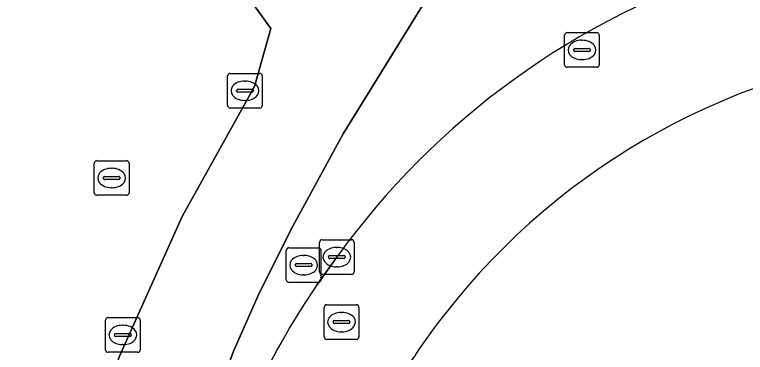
# Model space of a CAD drawing. Extents: x 161084 to 161928, y 385354 to 386522.
# Drawn here: x 161116.1 to 161137.17, y 386445.02 to 386454.77 of the extents above; entities that cross this region are included whole.
import ezdxf

# ---------------------------------------------------------------- set-up
doc = ezdxf.new("R2010")
doc.units = 0
for name, color, linetype in [('IMGEO_Brandkraan', 7, 'Continuous'), ('IMGEO_Fietspad_gesloten', 7, 'Continuous'), ('IMGEO_Kolk', 7, 'Continuous'), ('IMGEO_Rijbaan_lokaal_open', 7, 'Continuous'), ('IMGEO_Rioolput', 7, 'Continuous'), ('IMGEO_Voetpad_open', 7, 'Continuous')]:
    doc.layers.add(name, color=color, linetype=linetype)

msp = doc.modelspace()

# ---------------------------------------------------------------- linework, layer by layer
at = {"layer": 'IMGEO_Brandkraan'}
for p, q in [((161118.394, 386449.627), (161118.394, 386450.479)), ((161118.469, 386450.553), (161119.321, 386450.553)), ((161119.395, 386450.479), (161119.395, 386449.627)), ((161118.882, 386450.333), (161118.907, 386450.333)), ((161118.653, 386450.047), (161118.653, 386450.059)), ((161118.696, 386450.096), (161119.094, 386450.096)), ((161119.137, 386450.059), (161119.137, 386450.047)), ((161119.091, 386450.01), (161118.693, 386450.01)), ((161118.905, 386449.773), (161118.88, 386449.773)), ((161119.321, 386449.553), (161118.469, 386449.553))]:
    msp.add_line(p, q, dxfattribs=at)
for points in [[(161118.394, 386449.627), (161118.394, 386450.479)], [(161118.469, 386450.553), (161119.321, 386450.553)], [(161119.395, 386450.479), (161119.395, 386449.627)], [(161119.321, 386449.553), (161118.469, 386449.553)]]:
    msp.add_lwpolyline(points, dxfattribs=at)
for centre, radius, start, end in [((161118.471, 386450.477), 0.0765, 91.552, 178.448), ((161118.471, 386450.477), 0.0765, 91.552, 178.448), ((161119.319, 386450.477), 0.0765, 1.552, 88.448), ((161119.319, 386450.477), 0.0765, 1.552, 88.448), ((161118.693, 386450.056), 0.0403, 85.8775, 175.7526), ((161118.69, 386450.046), 0.0366, 178.938, 274.7102), ((161119.094, 386450.053), 0.043, 264.8664, 352.4533), ((161119.098, 386450.058), 0.0386, 1.7309, 96.639), ((161118.471, 386449.629), 0.0765, 181.552, 268.448), ((161118.471, 386449.629), 0.0765, 181.552, 268.448), ((161119.319, 386449.629), 0.0765, 271.552, 358.448), ((161119.319, 386449.629), 0.0765, 271.552, 358.448)]:
    msp.add_arc(centre, radius, start, end, dxfattribs=at)
for centre, major_axis, ratio, start_param, end_param in [((161118.881, 386450.053), (-0.387, 0.002), 0.722429, 4.712389, 7.853982), ((161118.906, 386450.053), (-0.39, 0.002), 0.717154, 1.570796, 4.712389)]:
    msp.add_ellipse(centre, major_axis=major_axis, ratio=ratio, start_param=start_param, end_param=end_param, dxfattribs=at)
at = {"layer": 'IMGEO_Fietspad_gesloten'}
for points in [[(161131.088, 386459.2), (161120.9, 386457.962), (161123.486, 386454.374), (161123.011, 386452.691), (161120.925, 386448.94), (161119.119, 386444.911), (161117.604, 386440.708), (161117.274, 386439.779)], [(161125.569, 386451.333), (161129.745, 386458.101)], [(161120.355, 386439.317), (161120.664, 386440.402), (161122.42, 386445.072), (161123.163, 386446.743), (161124.122, 386448.665), (161125.569, 386451.333)]]:
    msp.add_lwpolyline(points, dxfattribs=at)
at = {"layer": 'IMGEO_Kolk'}
for p, q in [((161122.239, 386452.148), (161122.239, 386453)), ((161122.314, 386453.074), (161123.166, 386453.074)), ((161123.24, 386453), (161123.24, 386452.148)), ((161122.727, 386452.854), (161122.752, 386452.854)), ((161122.498, 386452.568), (161122.498, 386452.58)), ((161122.541, 386452.617), (161122.939, 386452.617)), ((161122.982, 386452.58), (161122.982, 386452.568)), ((161122.936, 386452.531), (161122.538, 386452.531)), ((161122.75, 386452.294), (161122.725, 386452.294)), ((161123.166, 386452.074), (161122.314, 386452.074)), ((161124.889, 386447.342), (161124.889, 386448.194)), ((161124.964, 386448.268), (161125.816, 386448.268)), ((161125.89, 386448.194), (161125.89, 386447.342)), ((161125.377, 386448.048), (161125.402, 386448.048)), ((161125.148, 386447.762), (161125.148, 386447.774)), ((161125.586, 386447.725), (161125.188, 386447.725)), ((161125.191, 386447.811), (161125.589, 386447.811)), ((161125.632, 386447.774), (161125.632, 386447.762)), ((161125.4, 386447.488), (161125.375, 386447.488)), ((161125.816, 386447.268), (161124.964, 386447.268)), ((161118.717, 386445.093), (161118.717, 386445.945)), ((161118.792, 386446.019), (161119.644, 386446.019)), ((161119.718, 386445.945), (161119.718, 386445.093)), ((161119.205, 386445.799), (161119.23, 386445.799)), ((161118.976, 386445.513), (161118.976, 386445.525)), ((161119.414, 386445.476), (161119.016, 386445.476)), ((161119.019, 386445.562), (161119.417, 386445.562)), ((161119.46, 386445.525), (161119.46, 386445.513)), ((161119.228, 386445.239), (161119.203, 386445.239)), ((161119.644, 386445.019), (161118.792, 386445.019))]:
    msp.add_line(p, q, dxfattribs=at)
for points in [[(161122.239, 386452.148), (161122.239, 386453)], [(161122.314, 386453.074), (161123.166, 386453.074)], [(161123.24, 386453), (161123.24, 386452.148)], [(161123.166, 386452.074), (161122.314, 386452.074)], [(161124.889, 386447.342), (161124.889, 386448.194)], [(161124.964, 386448.268), (161125.816, 386448.268)], [(161125.89, 386448.194), (161125.89, 386447.342)], [(161125.816, 386447.268), (161124.964, 386447.268)], [(161118.717, 386445.093), (161118.717, 386445.945)], [(161118.792, 386446.019), (161119.644, 386446.019)], [(161119.718, 386445.945), (161119.718, 386445.093)], [(161119.644, 386445.019), (161118.792, 386445.019)]]:
    msp.add_lwpolyline(points, dxfattribs=at)
for centre, radius, start, end in [((161122.316, 386452.998), 0.0765, 91.552, 178.448), ((161122.316, 386452.998), 0.0765, 91.552, 178.448), ((161123.164, 386452.998), 0.0765, 1.552, 88.448), ((161123.164, 386452.998), 0.0765, 1.552, 88.448), ((161122.538, 386452.577), 0.0403, 85.8775, 175.7526), ((161122.535, 386452.567), 0.0366, 178.938, 274.7102), ((161122.939, 386452.574), 0.043, 264.8664, 352.4533), ((161122.943, 386452.579), 0.0386, 1.7309, 96.639), ((161122.316, 386452.15), 0.0765, 181.552, 268.448), ((161122.316, 386452.15), 0.0765, 181.552, 268.448), ((161123.164, 386452.15), 0.0765, 271.552, 358.448), ((161123.164, 386452.15), 0.0765, 271.552, 358.448), ((161124.966, 386448.192), 0.0765, 91.552, 178.448), ((161124.966, 386448.192), 0.0765, 91.552, 178.448), ((161125.814, 386448.192), 0.0765, 1.552, 88.448), ((161125.814, 386448.192), 0.0765, 1.552, 88.448), ((161125.188, 386447.771), 0.0403, 85.8775, 175.7526), ((161125.185, 386447.761), 0.0366, 178.938, 274.7102), ((161125.589, 386447.768), 0.043, 264.8664, 352.4533), ((161125.593, 386447.773), 0.0386, 1.7309, 96.639), ((161124.966, 386447.344), 0.0765, 181.552, 268.448), ((161124.966, 386447.344), 0.0765, 181.552, 268.448), ((161125.814, 386447.344), 0.0765, 271.552, 358.448), ((161125.814, 386447.344), 0.0765, 271.552, 358.448), ((161118.794, 386445.943), 0.0765, 91.552, 178.448), ((161118.794, 386445.943), 0.0765, 91.552, 178.448), ((161119.642, 386445.943), 0.0765, 1.552, 88.448), ((161119.642, 386445.943), 0.0765, 1.552, 88.448), ((161119.016, 386445.522), 0.0403, 85.8775, 175.7526), ((161119.013, 386445.512), 0.0366, 178.938, 274.7102), ((161119.417, 386445.519), 0.043, 264.8664, 352.4533), ((161119.421, 386445.524), 0.0386, 1.7309, 96.639), ((161118.794, 386445.095), 0.0765, 181.552, 268.448), ((161118.794, 386445.095), 0.0765, 181.552, 268.448), ((161119.642, 386445.095), 0.0765, 271.552, 358.448), ((161119.642, 386445.095), 0.0765, 271.552, 358.448)]:
    msp.add_arc(centre, radius, start, end, dxfattribs=at)
for centre, major_axis, ratio, start_param, end_param in [((161122.726, 386452.574), (-0.387, 0.002), 0.722429, 4.712389, 7.853982), ((161122.751, 386452.574), (-0.39, 0.002), 0.717154, 1.570796, 4.712389), ((161125.376, 386447.768), (-0.387, 0.002), 0.722429, 4.712389, 7.853982), ((161125.401, 386447.768), (-0.39, 0.002), 0.717154, 1.570796, 4.712389), ((161119.204, 386445.519), (-0.387, 0.002), 0.722429, 4.712389, 7.853982), ((161119.229, 386445.519), (-0.39, 0.002), 0.717154, 1.570796, 4.712389)]:
    msp.add_ellipse(centre, major_axis=major_axis, ratio=ratio, start_param=start_param, end_param=end_param, dxfattribs=at)
at = {"layer": 'IMGEO_Rijbaan_lokaal_open'}
msp.add_lwpolyline([(161125.39, 386447.768), (161124.804, 386446.946)], dxfattribs=at)
for centre, radius, start, end in [((161143.823, 386434.519), 22.701, 107.5738, 144.2924), ((161144.378, 386433.766), 20.116, 93.9651, 140.694), ((161143.832, 386433.982), 23.024, 145.7323, 164.6752), ((161144.183, 386433.869), 19.9, 140.5667, 163.4759)]:
    msp.add_arc(centre, radius, start, end, dxfattribs=at)
at = {"layer": 'IMGEO_Rioolput'}
for p, q in [((161132.035, 386454.252), (161132.887, 386454.252)), ((161131.96, 386453.326), (161131.96, 386454.178)), ((161132.961, 386454.178), (161132.961, 386453.326)), ((161132.448, 386454.032), (161132.473, 386454.032)), ((161132.219, 386453.746), (161132.219, 386453.758)), ((161132.657, 386453.709), (161132.259, 386453.709)), ((161132.262, 386453.795), (161132.66, 386453.795)), ((161132.703, 386453.758), (161132.703, 386453.746)), ((161132.471, 386453.472), (161132.446, 386453.472)), ((161132.887, 386453.252), (161132.035, 386453.252)), ((161123.932, 386447.111), (161123.932, 386447.963)), ((161124.007, 386448.037), (161124.859, 386448.037)), ((161124.933, 386447.963), (161124.933, 386447.111)), ((161124.42, 386447.817), (161124.445, 386447.817)), ((161124.191, 386447.531), (161124.191, 386447.543)), ((161124.234, 386447.58), (161124.632, 386447.58)), ((161124.675, 386447.543), (161124.675, 386447.531)), ((161124.629, 386447.494), (161124.231, 386447.494)), ((161124.443, 386447.257), (161124.418, 386447.257)), ((161124.859, 386447.037), (161124.007, 386447.037)), ((161125.025, 386445.465), (161125.025, 386446.317)), ((161125.1, 386446.391), (161125.952, 386446.391)), ((161126.026, 386446.317), (161126.026, 386445.465)), ((161125.513, 386446.171), (161125.538, 386446.171)), ((161125.284, 386445.885), (161125.284, 386445.897)), ((161125.722, 386445.848), (161125.324, 386445.848)), ((161125.327, 386445.934), (161125.725, 386445.934)), ((161125.768, 386445.897), (161125.768, 386445.885)), ((161125.536, 386445.611), (161125.511, 386445.611)), ((161125.952, 386445.391), (161125.1, 386445.391))]:
    msp.add_line(p, q, dxfattribs=at)
for points in [[(161132.035, 386454.252), (161132.887, 386454.252)], [(161131.96, 386453.326), (161131.96, 386454.178)], [(161132.961, 386454.178), (161132.961, 386453.326)], [(161132.887, 386453.252), (161132.035, 386453.252)], [(161123.932, 386447.111), (161123.932, 386447.963)], [(161124.007, 386448.037), (161124.859, 386448.037)], [(161124.933, 386447.963), (161124.933, 386447.111)], [(161124.859, 386447.037), (161124.007, 386447.037)], [(161125.025, 386445.465), (161125.025, 386446.317)], [(161125.1, 386446.391), (161125.952, 386446.391)], [(161126.026, 386446.317), (161126.026, 386445.465)], [(161125.952, 386445.391), (161125.1, 386445.391)]]:
    msp.add_lwpolyline(points, dxfattribs=at)
for centre, radius, start, end in [((161132.037, 386454.176), 0.0765, 91.552, 178.448), ((161132.037, 386454.176), 0.0765, 91.552, 178.448), ((161132.885, 386454.176), 0.0765, 1.552, 88.448), ((161132.885, 386454.176), 0.0765, 1.552, 88.448), ((161132.259, 386453.755), 0.0403, 85.8775, 175.7526), ((161132.256, 386453.745), 0.0366, 178.938, 274.7102), ((161132.66, 386453.752), 0.043, 264.8664, 352.4533), ((161132.664, 386453.757), 0.0386, 1.7309, 96.639), ((161132.037, 386453.328), 0.0765, 181.552, 268.448), ((161132.037, 386453.328), 0.0765, 181.552, 268.448), ((161132.885, 386453.328), 0.0765, 271.552, 358.448), ((161132.885, 386453.328), 0.0765, 271.552, 358.448), ((161124.009, 386447.961), 0.0765, 91.552, 178.448), ((161124.009, 386447.961), 0.0765, 91.552, 178.448), ((161124.857, 386447.961), 0.0765, 1.552, 88.448), ((161124.857, 386447.961), 0.0765, 1.552, 88.448), ((161124.231, 386447.54), 0.0403, 85.8775, 175.7526), ((161124.228, 386447.53), 0.0366, 178.938, 274.7102), ((161124.632, 386447.537), 0.043, 264.8664, 352.4533), ((161124.636, 386447.542), 0.0386, 1.7309, 96.639), ((161124.009, 386447.113), 0.0765, 181.552, 268.448), ((161124.009, 386447.113), 0.0765, 181.552, 268.448), ((161124.857, 386447.113), 0.0765, 271.552, 358.448), ((161124.857, 386447.113), 0.0765, 271.552, 358.448), ((161125.102, 386446.315), 0.0765, 91.552, 178.448), ((161125.102, 386446.315), 0.0765, 91.552, 178.448), ((161125.95, 386446.315), 0.0765, 1.552, 88.448), ((161125.95, 386446.315), 0.0765, 1.552, 88.448), ((161125.324, 386445.894), 0.0403, 85.8775, 175.7526), ((161125.321, 386445.884), 0.0366, 178.938, 274.7102), ((161125.725, 386445.891), 0.043, 264.8664, 352.4533), ((161125.729, 386445.896), 0.0386, 1.7309, 96.639), ((161125.102, 386445.467), 0.0765, 181.552, 268.448), ((161125.102, 386445.467), 0.0765, 181.552, 268.448), ((161125.95, 386445.467), 0.0765, 271.552, 358.448), ((161125.95, 386445.467), 0.0765, 271.552, 358.448)]:
    msp.add_arc(centre, radius, start, end, dxfattribs=at)
for centre, major_axis, ratio, start_param, end_param in [((161132.447, 386453.752), (-0.387, 0.002), 0.722429, 4.712389, 7.853982), ((161132.472, 386453.752), (-0.39, 0.002), 0.717154, 1.570796, 4.712389), ((161124.419, 386447.537), (-0.387, 0.002), 0.722429, 4.712389, 7.853982), ((161124.444, 386447.537), (-0.39, 0.002), 0.717154, 1.570796, 4.712389), ((161125.512, 386445.891), (-0.387, 0.002), 0.722429, 4.712389, 7.853982), ((161125.537, 386445.891), (-0.39, 0.002), 0.717154, 1.570796, 4.712389)]:
    msp.add_ellipse(centre, major_axis=major_axis, ratio=ratio, start_param=start_param, end_param=end_param, dxfattribs=at)
at = {"layer": 'IMGEO_Voetpad_open'}
for points in [[(161129.745, 386458.101), (161125.569, 386451.333), (161124.122, 386448.665), (161123.163, 386446.743), (161122.42, 386445.072), (161120.664, 386440.402), (161121.626, 386440.067)], [(161109.174, 386447.398), (161109.288, 386444.374), (161109.391, 386441.15), (161109.466, 386439.912), (161111.052, 386427.816), (161112.925, 386413.597), (161114.138, 386404.484), (161118.398, 386405.074), (161113.746, 386440.205), (161117.604, 386440.708), (161119.119, 386444.911), (161120.925, 386448.94), (161123.011, 386452.691), (161123.486, 386454.374), (161120.9, 386457.962), (161111.555, 386456.967)], [(161124.804, 386446.946), (161125.39, 386447.768)]]:
    msp.add_lwpolyline(points, dxfattribs=at)
for centre, radius, start, end in [((161143.823, 386434.519), 22.701, 107.5738, 144.2924), ((161144.378, 386433.766), 20.116, 93.9651, 140.694), ((161143.832, 386433.982), 23.024, 145.7323, 164.6752), ((161144.183, 386433.869), 19.9, 140.5667, 163.4759)]:
    msp.add_arc(centre, radius, start, end, dxfattribs=at)

doc.saveas('drawing.dxf')
